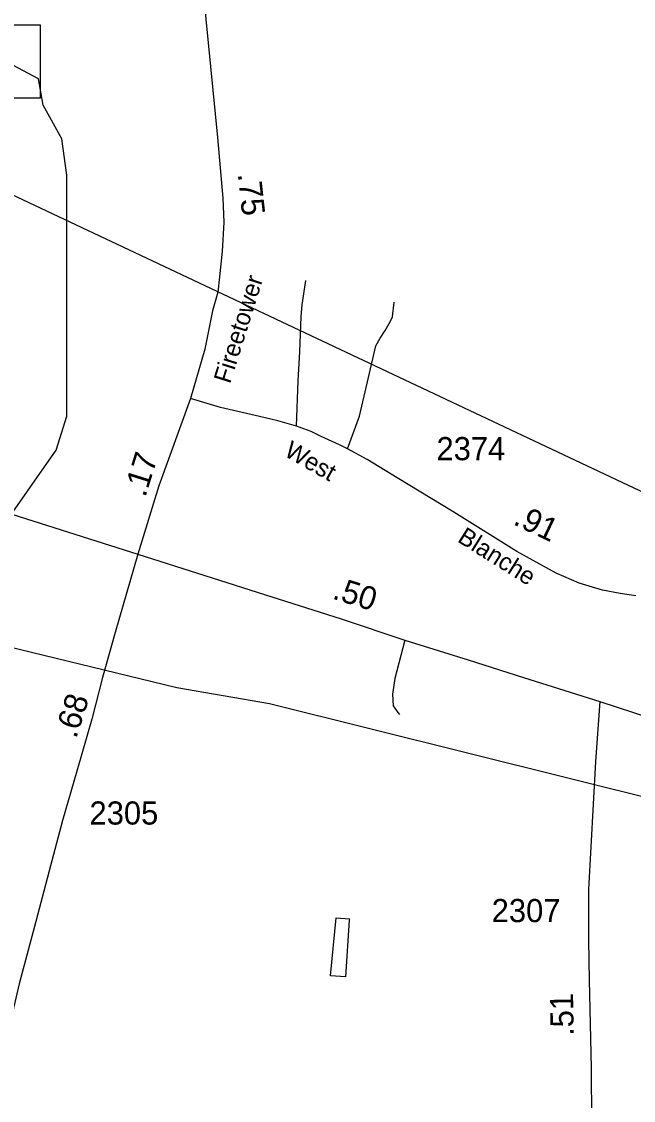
# Model space of a CAD drawing. Extents: x 2082433 to 2279600, y 546599 to 755198.
# Drawn here: x 2215277 to 2218584, y 640416 to 646246 of the extents above; entities that cross this region are included whole.
import ezdxf

# ---------------------------------------------------------------- set-up
doc = ezdxf.new("R2010")
doc.units = 0
for name, color, linetype in [('Exist Hydrographic Creek Single Shore', 7, 'Continuous'), ('Exist Hydrographic Misc Water Feature', 7, 'Continuous'), ('Exist Road Non-System Type 51', 7, 'Continuous'), ('Exist Road Primary US Attributed', 7, 'Continuous'), ('Exist Road Primary US Mileage Hundredths English Label', 7, 'Continuous'), ('Exist Road Primary US Structure Ovrhead Sign Number Label', 7, 'Continuous'), ('Exist Road Secondary Mileage Hundredths English Label', 7, 'Continuous'), ('Exist Road Secondary Type 51 Attributed', 7, 'Continuous'), ('Exist Road Secondary Type 51 Label', 7, 'Continuous'), ('Exist Road Secondary Type 51 Number Label', 7, 'Continuous'), ('Exist Utilities Electrical Transmission Line', 7, 'Continuous')]:
    doc.layers.add(name, color=color, linetype=linetype)

msp = doc.modelspace()

# ---------------------------------------------------------------- linework, layer by layer
at = {"layer": 'Exist Hydrographic Creek Single Shore'}
msp.add_lwpolyline([(2215152.1, 643487.5), (2215465, 643930.5), (2215522, 644113), (2215522, 645415.2), (2215495, 645612.6), (2215394.1, 645795), (2215368, 645936.6), (2214368.4, 646468.9)], dxfattribs=at)
at = {"layer": 'Exist Hydrographic Misc Water Feature'}
msp.add_lwpolyline([(2217047.7, 641389.6), (2217027.2, 641083.7), (2216947.5, 641089.2), (2216977.6, 641403), (2217049.4, 641397.8), (2217047.7, 641389.6)], dxfattribs=at)
at = {"layer": 'Exist Road Non-System Type 51'}
for points in [[(2216762.2, 644059), (2216772.6, 644304.7), (2216781.7, 644461.4), (2216788.2, 644653.2), (2216793.4, 644714.9), (2216814.2, 644846.2)], [(2217039.1, 643936.8), (2217102.8, 644113.6), (2217152.3, 644322.3), (2217192.6, 644493.2), (2217214.7, 644536.1), (2217242, 644577.1), (2217271.9, 644627.8), (2217282.3, 644651.2), (2217291.4, 644729.2)], [(2217348.7, 642903.7), (2217294, 642696.2), (2217282.3, 642612.3), (2217284.6, 642548.2), (2217310.3, 642513.2), (2217320.1, 642501.7)]]:
    msp.add_lwpolyline(points, dxfattribs=at)
at = {"layer": 'Exist Road Primary US Attributed'}
for points in [[(2213414.1, 644174.8), (2213794.4, 644049.8), (2214962.2, 643668), (2215906.3, 643368.7)], [(2215906.3, 643368.7), (2216629.4, 643137.7), (2217004.9, 643019.1), (2217348.7, 642903.7), (2217691.4, 642797.6), (2217989.8, 642702), (2218402.4, 642572.7)], [(2218402.4, 642572.7), (2219312.2, 642274.5), (2219596.5, 642187.5), (2219762.9, 642139.3), (2219911.1, 642091.2), (2219998.9, 642058.4), (2220054.1, 642043.7), (2220094.5, 642025.3), (2220168, 642003.3), (2220237.8, 641984.9), (2220281.9, 641973.9), (2220330.1, 641965.6), (2220415.6, 641942.4), (2220908.3, 641845.5), (2221654.6, 641713.6), (2222986, 641465.9), (2223174.5, 641432.6), (2223199.2, 641428.8), (2223625.9, 641350), (2224060, 641270)]]:
    msp.add_lwpolyline(points, dxfattribs=at)
at = {"layer": 'Exist Road Primary US Structure Ovrhead Sign Number Label'}
msp.add_lwpolyline([(2214075.6, 646227.9), (2215378.2, 646227.9), (2215378.2, 645833), (2214075.6, 645833)], close=True, dxfattribs=at)
at = {"layer": 'Exist Road Secondary Type 51 Attributed'}
for points in [[(2216222.3, 646771.7), (2216336.5, 645620.4), (2216365.3, 645291.8), (2216370.8, 645159.9), (2216360.6, 645004.9), (2216347.6, 644867.5), (2216337.4, 644783), (2216308.6, 644682.7), (2216268.2, 644475.7), (2216190.2, 644209.2)], [(2216190.2, 644209.2), (2216018.2, 643737.1), (2215906.3, 643368.7)], [(2218597.4, 643142.5), (2218513.1, 643156.4), (2218416.5, 643174.3), (2218289.9, 643210.7), (2218166.4, 643265.9), (2217954.4, 643382.3), (2217612.5, 643594.2), (2217307, 643780.8), (2217144.5, 643879.6), (2217039.1, 643936.8), (2216994.9, 643958.9), (2216896.1, 644004.4), (2216841.5, 644031.7), (2216762.2, 644059), (2216662.8, 644089.4), (2216563.1, 644111.7), (2216352, 644159.9), (2216190.2, 644209.2)], [(2215906.3, 643368.7), (2215784, 642945.6), (2215714.6, 642700.9), (2215656.3, 642475.9), (2215576.3, 642196.4), (2215498.7, 641928.4), (2215424.1, 641649.8), (2215354.2, 641382.9), (2215264.5, 641047.2), (2215228.3, 640891), (2215188.1, 640692.9), (2215142.7, 640464.4), (2215108.9, 640295.4), (2215055.2, 640020.3), (2215028.4, 639901.4)], [(2218402.4, 642572.7), (2218379.7, 642248.6), (2218341.2, 641556.3), (2218341.2, 641281.2), (2218344.7, 641066.7), (2218355.8, 640592.3), (2218358.1, 640299.8), (2218348.2, 640125), (2218331.9, 639872)]]:
    msp.add_lwpolyline(points, dxfattribs=at)
at = {"layer": 'Exist Utilities Electrical Transmission Line'}
for points in [[(2209747, 646239.1), (2210691, 646171.5), (2211115, 646140.4), (2214681.5, 645567.3), (2219537.2, 643277.6), (2223254, 644678.5)], [(2208662, 645571.8), (2209269.8, 644396.5), (2209718.5, 644261.8), (2210615.8, 644021.9), (2211563.1, 643790.5), (2212488.3, 643547.1), (2214743.3, 642980.8), (2216117, 642648.3), (2216617.5, 642561.9), (2220905, 641493.8), (2223288.9, 639914.8)]]:
    msp.add_lwpolyline(points, dxfattribs=at)

# ---------------------------------------------------------------- texts
at = {"layer": 'Exist Road Primary US Mileage Hundredths English Label'}
msp.add_text('.50', height=125, rotation=342.66558, dxfattribs=at).set_placement((2216951.6, 643129))
at = {"layer": 'Exist Road Secondary Mileage Hundredths English Label'}
for s, rotation, p in [('.75', 276.16395, (2216445.5, 645422.7)), ('.17', 72.71256, (2215945.8, 643671.7)), ('.91', 334.50029, (2217928.6, 643531.6)), ('.68', 72.16313, (2215572.3, 642367.6)), ('.51', 91.09934, (2218261.9, 640765.7))]:
    msp.add_text(s, height=125, rotation=rotation, dxfattribs=at).set_placement(p)
at = {"layer": 'Exist Road Secondary Type 51 Label'}
for s, rotation, p in [('Fireetower', 72.52001, (2216403.9, 644285.1)), ('West', 330.39403, (2216690.5, 643902.6)), ('Blanche', 327.91282, (2217627.8, 643438.7))]:
    msp.add_text(s, height=95, rotation=rotation, dxfattribs=at).set_placement(p)
at = {"layer": 'Exist Road Secondary Type 51 Number Label'}
for s, p in [('2374', (2217519.5, 643875.8)), ('2305', (2215644.4, 641907)), ('2307', (2217817.9, 641379.7))]:
    msp.add_text(s, height=125, dxfattribs=at).set_placement(p)

doc.saveas('drawing.dxf')
